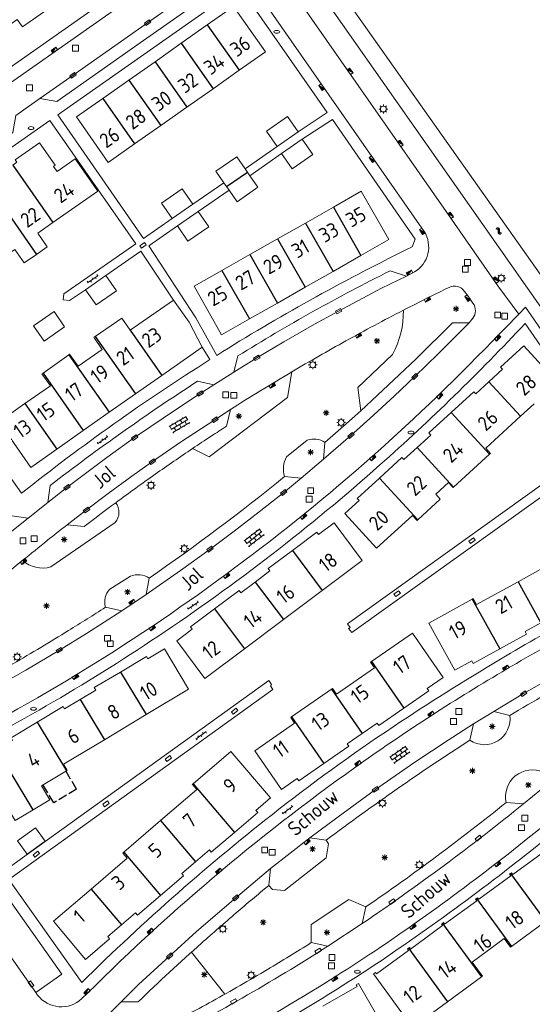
# Model space of a CAD drawing. Extents: x 168769 to 512904, y 516715 to 1559940.
# Tile 278 of 299: x 171478 to 171565, y 519909 to 520077. Entities that reach past the tile are written whole.
import ezdxf

# ---------------------------------------------------------------- set-up
doc = ezdxf.new("R2010")
doc.units = 0
doc.header["$MEASUREMENT"] = 0
doc.linetypes.add('OVERBOUW', pattern=[2, 1.5, -0.5])
doc.layers.get('0').update_dxf_attribs({"linetype": 'CONTINUOUS'})
for name, color, linetype, lineweight in [('B01_HOOFDGEBOUW', 10, 'CONTINUOUS', 0), ('B02_bijgebouw', 12, 'CONTINUOUS', 0), ('B07_scheidingsmuur', 14, 'CONTINUOUS', 25), ('B16_LUIFEL', 6, 'OVERBOUW', 25), ('Q04_wegmarkering', 7, 'CONTINUOUS', 0), ('Q21_LANTAARNPAAL', 7, 'CONTINUOUS', 18), ('Q23_kolk', 7, 'CONTINUOUS', 18), ('Q26_BOOM', 7, 'CONTINUOUS', 18), ('Q28_rioolput', 7, 'CONTINUOUS', 18), ('Q92_BRANDKRAAN', 7, 'CONTINUOUS', 0), ('Q97_TROTTOIRKOLK', 7, 'CONTINUOUS', 0), ('S02_symb_open_verh', 7, 'CONTINUOUS', 13), ('T09_INSTEEKSLOOT', 72, 'CONTINUOUS', 0), ('T51_CULTUURSCHEIDING', 3, 'CONTINUOUS', 0), ('V00_kant_verharding', 252, 'CONTINUOUS', 0)]:
    doc.layers.add(name, color=color, linetype=linetype, lineweight=lineweight)
for name, color, linetype in [('S05_Water', 132, 'CONTINUOUS'), ('Z02_Huisnummer', 253, 'CONTINUOUS'), ('Z06_STRAATNAAM', 7, 'CONTINUOUS')]:
    doc.layers.add(name, color=color, linetype=linetype)
doc.styles.add('ISOCP', font='isocp.shx', dxfattribs={"height": 1.8})

# ---------------------------------------------------------------- blocks, each defined once
blk = doc.blocks.new('Q92')
at = {"color": 0}
blk.add_ellipse((0, 0), major_axis=(-0.991, 0), ratio=0.499983, start_param=1.570796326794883, end_param=7.853981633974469, dxfattribs=at)
blk = doc.blocks.new('S026')
for p, q in [((0, 0), (4.4, 0)), ((0.2, 0.5), (0.2, 0)), ((1.2, 0), (1.2, -0.5)), ((2.2, 0.5), (2.2, 0)), ((3.2, 0), (3.2, -0.5)), ((4.2, 0.5), (4.2, 0))]:
    blk.add_line(p, q)
blk = doc.blocks.new('Q97')
blk.add_hatch(color=256).paths.add_polyline_path([(-1, 1), (-1, 0), (1, 1)])
blk.add_line((1, 1), (-1, 0))
at = {"color": 0}
for points in [[(-1, 0), (-1, 1), (1, 1), (1, 0), (-1, 0)], [(0, 0.8), (0, 1)]]:
    blk.add_lwpolyline(points, dxfattribs=at)
blk = doc.blocks.new('Q21')
at = {"color": 0}
for points in [[(-1.5, 0), (-1, 0)], [(-1.06, 1.06), (-0.71, 0.71)], [(0, 1.5), (0, 1)], [(1.06, 1.06), (0.71, 0.71)], [(1.5, 0), (1, 0)], [(-1.06, -1.06), (-0.71, -0.71)], [(0, -1.5), (0, -1)], [(1.06, -1.06), (0.71, -0.71)]]:
    blk.add_lwpolyline(points, dxfattribs=at)
blk.add_circle((0, 0), 1, dxfattribs=at)
blk = doc.blocks.new('Q28')
at = {"color": 0}
blk.add_lwpolyline([(1, 1), (1, -1), (-1, -1), (-1, 1)], close=True, dxfattribs=at)
blk = doc.blocks.new('Q23')
at = {"color": 0}
blk.add_lwpolyline([(0.99, -0.5), (-0.99, -0.5), (-0.99, 0.5), (0.99, 0.5), (0.99, -0.5)], dxfattribs=at)
blk = doc.blocks.new('S024')
at = {"color": 0}
for p, q in [((0, 1.2), (6.7, 1.2)), ((0, 0), (6.7, 0)), ((0.2, 1.2), (0.2, 0)), ((1.25, 1.5), (1.25, 1.2)), ((1.25, 0), (1.25, -1.2)), ((2.3, 1.2), (2.3, 0)), ((3.35, 1.5), (3.35, 1.2)), ((3.35, 0), (3.35, -1.2)), ((4.4, 1.2), (4.4, 0)), ((5.45, 1.5), (5.45, 1.2)), ((5.45, 0), (5.45, -1.2)), ((6.5, 1.2), (6.5, 0)), ((0, -1.2), (6.7, -1.2)), ((0.2, -1.2), (0.2, -1.5)), ((2.3, -1.2), (2.3, -1.5)), ((4.4, -1.2), (4.4, -1.5)), ((6.5, -1.2), (6.5, -1.5))]:
    blk.add_line(p, q, dxfattribs=at)
blk = doc.blocks.new('Q26')
at = {"color": 0}
for p, q in [((-1, 0), (1, 0)), ((-0.7, 0.7), (0.7, -0.7)), ((0.7, 0.7), (-0.7, -0.7)), ((0, 1), (0, -1))]:
    blk.add_line(p, q, dxfattribs=at)
blk = doc.blocks.new('S05')
at = {"color": 0}
for p, q in [((0.08, 0.3), (0.38, 0.59)), ((0.11, -0.19), (0.41, 0.09)), ((0.38, 0.59), (0.68, 0.71)), ((0.41, 0.09), (0.71, 0.21)), ((0.68, 0.71), (1.01, 0.62)), ((0.71, 0.21), (1.02, 0.12)), ((1.01, 0.62), (1.33, 0.37)), ((1.02, 0.12), (1.36, -0.12)), ((1.33, 0.37), (1.66, 0.13)), ((1.66, 0.13), (1.97, 0.04)), ((1.97, 0.04), (2.28, 0.16)), ((2.28, 0.16), (2.58, 0.44)), ((1.36, -0.12), (1.68, -0.37)), ((1.68, -0.37), (2, -0.46)), ((2, -0.46), (2.31, -0.33)), ((2.31, -0.33), (2.61, -0.05))]:
    blk.add_line(p, q, dxfattribs=at)

msp = doc.modelspace()

# ---------------------------------------------------------------- linework, layer by layer
at = {"layer": 'B01_HOOFDGEBOUW'}
for p, q in [((171481.79, 520016.48), (171486.21, 520019.6)), ((171481.61, 520016.36), (171481.79, 520016.48)), ((171551.84, 519997.01), (171551.74, 519996.92)), ((171492.26, 519953.89), (171499.38, 519958.18)), ((171485.28, 519949.7), (171485.28, 519949.69)), ((171489.05, 519916.41), (171489.05, 519916.41))]:
    msp.add_line(p, q, dxfattribs=at)
for points in [[(171441.08, 520051.43), (171441.94, 520050.2), (171447.4, 520054.02), (171445.11, 520057.31), (171446.69, 520058.41), (171447.55, 520057.17), (171459.66, 520065.63), (171458.8, 520066.86), (171460.37, 520067.96), (171462.68, 520064.66), (171468.15, 520068.49), (171467.27, 520069.74), (171469.6, 520071.37), (171470.48, 520070.12), (171475.95, 520073.93), (171475.06, 520075.19), (171477.39, 520076.82), (171478.27, 520075.56), (171483.74, 520079.36)], [(171515.27, 520068.14), (171519.73, 520071.28), (171514.28, 520079.03), (171509.82, 520075.89)], [(171509.82, 520075.89), (171505.36, 520072.75)], [(171505.36, 520072.75), (171500.9, 520069.61)], [(171500.9, 520069.61), (171496.44, 520066.47)], [(171510.81, 520065), (171515.27, 520068.14)], [(171496.44, 520066.47), (171491.98, 520063.34)], [(171506.34, 520061.87), (171510.81, 520065)], [(171491.98, 520063.34), (171487.51, 520060.2), (171492.92, 520052.43)], [(171501.88, 520058.73), (171506.34, 520061.87)], [(171497.42, 520055.6), (171501.88, 520058.73)], [(171483.44, 520042.16), (171491.12, 520047.54), (171487.25, 520053.05), (171484.18, 520050.9), (171483.59, 520051.74), (171483.86, 520051.93), (171481.17, 520055.76), (171477.05, 520052.87), (171477.33, 520052.46), (171476.63, 520051.97)], [(171492.92, 520052.43), (171497.42, 520055.6)], [(171536.02, 520036.53), (171540.77, 520039.24), (171536.08, 520047.49), (171531.33, 520044.78)], [(171531.33, 520044.78), (171526.57, 520042.08)], [(171480.66, 520036.72), (171482.51, 520038.02), (171480.88, 520040.36), (171483.44, 520042.16)], [(171526.57, 520042.08), (171521.82, 520039.39)], [(171521.82, 520039.39), (171517.07, 520036.69)], [(171474.6, 520035.92), (171476.96, 520037.58), (171478.58, 520035.27), (171480.66, 520036.72)], [(171517.07, 520036.69), (171512.31, 520033.99)], [(171531.27, 520033.83), (171536.02, 520036.53)], [(171512.31, 520033.99), (171507.55, 520031.28), (171512.26, 520023.02)], [(171526.52, 520031.13), (171531.27, 520033.83)], [(171521.77, 520028.42), (171526.52, 520031.13)], [(171502.03, 520016.06), (171508.93, 520020.9), (171506.73, 520025.15), (171504.06, 520028.9), (171496.65, 520023.79)], [(171517.01, 520025.72), (171521.77, 520028.42)], [(171490.68, 520022.72), (171495.23, 520025.86), (171496.65, 520023.79)], [(171512.26, 520023.02), (171517.01, 520025.72)], [(171486.21, 520019.6), (171486.32, 520019.67), (171487.76, 520017.63), (171491.88, 520020.5), (171490.45, 520022.57), (171490.68, 520022.72)], [(171571.17, 520013.09), (171563.82, 520021.13), (171559.85, 520017.47), (171560.18, 520017.12), (171557.87, 520015), (171555.61, 520012.92), (171555.27, 520013.28), (171551.42, 520009.76), (171547.62, 520006.27), (171547.95, 520005.9), (171545.64, 520003.79), (171543.36, 520001.7), (171543.02, 520002.07), (171539.17, 519998.55), (171535.37, 519995.08), (171535.7, 519994.71), (171533.27, 519992.48), (171538.68, 519986.58), (171544.81, 519992.16), (171545.61, 519991.29), (171545.73, 519991.4), (171549.57, 519994.93), (171548.78, 519995.82), (171550.94, 519997.8), (171551.74, 519996.92)], [(171483.05, 520014.31), (171481.61, 520016.36)], [(171497.57, 520012.92), (171502.03, 520016.06)], [(171478.7, 520011.26), (171483.05, 520014.31)], [(171493.1, 520009.78), (171497.57, 520012.92)], [(171478.7, 520011.26), (171474.23, 520008.12), (171479.69, 520000.36)], [(171551.84, 519997.01), (171557.96, 520002.61), (171558.12, 520002.76), (171557.31, 520003.63), (171563.27, 520009.09), (171565.6, 520011.22)], [(171488.63, 520006.64), (171493.1, 520009.78)], [(171484.16, 520003.5), (171488.63, 520006.64)], [(171479.69, 520000.36), (171484.16, 520003.5)], [(171569.95, 519984.83), (171562.88, 519980.85), (171555.77, 519976.96), (171555.17, 519977.98), (171555.03, 519977.9), (171547.61, 519973.8), (171552.06, 519965.74), (171554.94, 519967.33), (171555.18, 519966.89), (171559.72, 519969.41), (171564.27, 519971.93), (171564.03, 519972.37), (171566.74, 519973.87)], [(171499.38, 519958.18), (171506.61, 519962.53), (171502.51, 519969.4), (171499.69, 519967.7), (171499.43, 519968.12), (171494.98, 519965.45)], [(171494.98, 519965.45), (171490.54, 519962.78), (171490.79, 519962.35), (171488.13, 519960.75)], [(171488.13, 519960.75), (171485.47, 519959.14), (171485.21, 519959.56), (171480.76, 519956.88)], [(171480.76, 519956.88), (171476.33, 519954.21), (171476.56, 519953.79), (171473.91, 519952.19)], [(171485.77, 519948.59), (171485.89, 519948.66), (171485.28, 519949.7), (171492.26, 519953.89)], [(171473.91, 519952.19), (171471.25, 519950.59), (171470.98, 519951.02), (171466.38, 519948.24), (171471.54, 519939.67), (171475.78, 519942.23), (171477.06, 519940.11), (171480.08, 519941.95)], [(171480.08, 519941.95), (171482.94, 519943.65), (171481.51, 519946.04), (171485.77, 519948.59)], [(171567.41, 519934.9), (171561.94, 519930.9), (171561.74, 519931.17), (171561.57, 519931.05), (171561.4, 519930.93), (171561.6, 519930.65), (171556.13, 519926.66), (171555.93, 519926.93), (171555.75, 519926.8), (171555.58, 519926.68), (171555.78, 519926.41), (171550.31, 519922.41), (171550.12, 519922.68), (171549.95, 519922.55), (171549.78, 519922.43), (171549.97, 519922.16), (171544.5, 519918.16), (171544.3, 519918.43), (171544.13, 519918.31), (171543.96, 519918.19), (171544.16, 519917.91), (171538.69, 519913.92), (171538.5, 519914.19), (171538.16, 519913.94), (171544.8, 519904.79), (171550.79, 519909.15), (171556.61, 519913.41), (171556.79, 519913.53), (171555.03, 519915.95), (171560.47, 519919.95), (171561.54, 519918.49), (171561.7, 519918.62), (171561.71, 519918.62), (171567.37, 519922.73)], [(171529.53, 519908.42), (171535.4, 519911.78), (171535.24, 519912.07), (171535.6, 519912.28), (171541.23, 519902.48)]]:
    msp.add_lwpolyline(points, dxfattribs=at)
for points in [[(171507.23, 519972.74), (171506.95, 519973.14), (171511.06, 519976.22), (171515.24, 519979.35), (171515.54, 519978.96), (171517.96, 519980.78), (171520.5, 519982.69), (171520.22, 519983.09), (171524.34, 519986.18), (171528.52, 519989.31), (171528.81, 519988.92), (171531.45, 519990.89), (171536.24, 519984.48), (171529.43, 519979.38), (171522.8, 519974.42), (171516.16, 519969.4), (171509.39, 519964.34), (171504.61, 519970.76)], [(171525.17, 519947.27), (171525.45, 519946.86), (171529.72, 519949.82), (171533.97, 519952.77), (171533.7, 519953.17), (171536.25, 519954.95), (171538.8, 519956.73), (171539.09, 519956.32), (171543.36, 519959.28), (171547.63, 519962.23), (171547.34, 519962.64), (171550.06, 519964.53), (171544.81, 519972.09), (171537.83, 519967.25), (171537.68, 519967.14), (171538.34, 519966.15), (171531.86, 519961.64), (171531.18, 519962.61), (171531.01, 519962.5), (171524.18, 519957.78), (171524.04, 519957.69), (171524.7, 519956.7), (171517.91, 519951.97), (171522.45, 519945.4)], [(171489.05, 519916.41), (171483.57, 519922.9), (171490.01, 519928.4), (171496.17, 519933.66), (171495.41, 519934.55), (171495.57, 519934.7), (171501.85, 519940.08), (171508.03, 519945.37), (171507.26, 519946.28), (171507.39, 519946.39), (171513.84, 519951.88), (171520.58, 519943.96), (171518.08, 519941.84), (171518.41, 519941.46), (171514.45, 519938.08), (171510.5, 519934.71), (171510.18, 519935.08), (171507.82, 519933.07), (171505.46, 519931.05), (171505.78, 519930.67), (171501.82, 519927.3), (171497.88, 519923.94), (171497.56, 519924.33), (171495.19, 519922.3), (171492.83, 519920.29), (171493.14, 519919.91)]]:
    msp.add_lwpolyline(points, close=True, dxfattribs=at)
at = {"layer": 'B02_bijgebouw'}
for points in [[(171521.76, 520055.15), (171525.31, 520057.63), (171523.49, 520060.24), (171519.94, 520057.76), (171521.76, 520055.15)], [(171524.31, 520051.32), (171522.5, 520053.94), (171526.02, 520056.38), (171527.83, 520053.76), (171524.31, 520051.32)], [(171511.28, 520050.92), (171514.83, 520053.39)], [(171514.83, 520053.39), (171516.26, 520051.33), (171517.08, 520050.16), (171518.46, 520048.17)], [(171514.9, 520045.7), (171513.52, 520047.69), (171512.65, 520048.95), (171511.28, 520050.92)], [(171518.46, 520048.17), (171514.9, 520045.7)], [(171506.52, 520038.96), (171504.71, 520041.58), (171508.24, 520044.02), (171510.05, 520041.4), (171506.52, 520038.96)], [(171490.83, 520028.09), (171489.01, 520030.7), (171492.53, 520033.14), (171494.34, 520030.53), (171490.83, 520028.09)], [(171481.96, 520021.94), (171480.15, 520024.56), (171483.66, 520026.99), (171485.47, 520024.38), (171481.96, 520021.94)]]:
    msp.add_lwpolyline(points, dxfattribs=at)
for points in [[(171503.84, 520042.85), (171502.02, 520045.47), (171505.55, 520047.91), (171507.36, 520045.29)], [(171477.43, 519936.64), (171479.07, 519934.35), (171482.15, 519936.56), (171480.51, 519938.85)]]:
    msp.add_lwpolyline(points, close=True, dxfattribs=at)
at = {"layer": 'B07_scheidingsmuur'}
for points in [[(171509.82, 520075.89), (171515.27, 520068.14)], [(171505.36, 520072.75), (171510.81, 520065)], [(171500.9, 520069.61), (171506.34, 520061.87)], [(171496.44, 520066.47), (171501.88, 520058.73)], [(171491.98, 520063.34), (171497.42, 520055.6)], [(171476.63, 520051.97), (171483.44, 520042.16)], [(171513.1, 520048.3), (171516.67, 520050.75)], [(171472.21, 520048.87), (171480.66, 520036.72)], [(171531.33, 520044.78), (171536.02, 520036.53)], [(171526.57, 520042.08), (171531.27, 520033.83)], [(171521.82, 520039.39), (171526.52, 520031.13)], [(171517.07, 520036.69), (171521.77, 520028.42)], [(171512.31, 520033.99), (171517.01, 520025.72)], [(171496.65, 520023.79), (171502.03, 520016.06)], [(171490.68, 520022.72), (171497.57, 520012.92)], [(171486.21, 520019.6), (171493.1, 520009.78)], [(171481.79, 520016.48), (171488.63, 520006.64)], [(171557.87, 520015), (171563.27, 520009.09)], [(171478.7, 520011.26), (171484.16, 520003.5)], [(171551.42, 520009.76), (171557.96, 520002.61)], [(171545.64, 520003.79), (171551.84, 519997.01)], [(171539.17, 519998.55), (171545.73, 519991.4)], [(171524.34, 519986.18), (171529.43, 519979.38)], [(171517.96, 519980.78), (171522.8, 519974.42)], [(171562.88, 519980.85), (171566.74, 519973.87)], [(171555.03, 519977.9), (171559.72, 519969.41)], [(171511.06, 519976.22), (171516.16, 519969.4)], [(171537.83, 519967.25), (171543.36, 519959.28)], [(171494.98, 519965.45), (171499.38, 519958.18)], [(171531.01, 519962.5), (171536.25, 519954.95)], [(171488.13, 519960.75), (171492.26, 519953.89)], [(171480.76, 519956.88), (171485.77, 519948.59)], [(171524.18, 519957.78), (171529.72, 519949.82)], [(171480.08, 519941.95), (171473.91, 519952.19)], [(171507.39, 519946.39), (171514.45, 519938.08)], [(171501.85, 519940.08), (171507.82, 519933.07)], [(171495.57, 519934.7), (171501.82, 519927.3)], [(171561.57, 519931.05), (171568.25, 519921.89)], [(171490.01, 519928.4), (171495.19, 519922.3)], [(171555.75, 519926.8), (171561.71, 519918.62)], [(171549.95, 519922.55), (171556.61, 519913.41)], [(171544.13, 519918.31), (171550.79, 519909.15)]]:
    msp.add_lwpolyline(points, dxfattribs=at)
at = {"layer": 'B16_LUIFEL'}
msp.add_lwpolyline([(171485.66, 519948.52), (171487.5, 519945.44), (171483.63, 519943.13), (171481.79, 519946.21)], dxfattribs=at)
at = {"layer": 'Q04_wegmarkering'}
for points in [[(171509.05, 520082.92), (171499.64, 520076.26), (171486.92, 520067.3), (171481.27, 520063.34)], [(171543.79, 520033), (171539.52, 520030.94), (171532.22, 520027.04), (171528.11, 520024.79), (171522.88, 520021.78), (171518.26, 520019.06), (171514.37, 520016.64)], [(171554.48, 520025.06), (171549.19, 520019.73), (171545.22, 520015.87), (171541.7, 520012.54), (171537.53, 520008.7), (171534.31, 520005.83), (171529.64, 520001.77)], [(171510.93, 520014.44), (171508.59, 520012.98), (171504.37, 520010.21), (171500.19, 520007.36), (171497.42, 520005.47), (171492.67, 520002.05), (171485.87, 519996.96), (171482.61, 519994.38)], [(171485.91, 519990.57), (171489.2, 519993.1), (171492.9, 519995.9), (171496.94, 519998.86), (171500.45, 520001.36), (171505.27, 520004.65), (171511.12, 520008.51), (171513.75, 520010.25)], [(171525.83, 519998.54), (171522.86, 519996.09), (171518.66, 519992.78), (171514.39, 519989.49), (171510.28, 519986.42), (171505.26, 519982.77), (171499.4, 519978.69)], [(171479.24, 519991.73), (171474.48, 519987.9), (171471.68, 519985.57), (171466.46, 519981.02), (171462.34, 519977.32), (171458.25, 519973.49), (171452.66, 519968.12)], [(171495.22, 519975.9), (171489.23, 519972.03), (171484.58, 519969.18), (171478.85, 519965.79), (171474.63, 519963.35), (171471.24, 519961.47), (171465.86, 519958.58)], [(171588.6, 519974.93), (171583.33, 519972.37), (171577.11, 519969.17), (171570.64, 519965.66), (171563.79, 519961.76), (171558.69, 519958.7)], [(171555.25, 519956.58), (171550.91, 519953.84), (171545.24, 519950.06), (171538.51, 519945.4), (171532.12, 519940.74), (171527.3, 519937.12)], [(171520.62, 519931.9), (171514.67, 519926.91), (171507.95, 519921.19), (171503.39, 519916.98), (171498.06, 519912.1), (171495.11, 519909.17)], [(171470.7, 519924.69), (171480.54, 519910.76)]]:
    msp.add_lwpolyline(points, dxfattribs=at)
for points in [[(171563.74, 519942.94, -0.02119), (171536.26, 519922.52)], [(171530.4, 519918.66, -0.024812), (171500.68, 519901.67)]]:
    msp.add_lwpolyline(points, format="xyb", dxfattribs=at)
at = {"layer": 'T09_INSTEEKSLOOT'}
msp.add_lwpolyline([(171595.33, 519986.17), (171663.19, 519891), (171669.46, 519882.26, 0.753735), (171672.29, 519884.11), (171642.64, 519925.74), (171579.83, 520014.24), (171572.61, 520024.84), (171520.42, 520098.76), (171489.18, 520143.31), (171458.02, 520187.22), (171429.12, 520228.25), (171404.14, 520263.69, 0.69468), (171401.53, 520262), (171405.25, 520256.67), (171425.99, 520227.15), (171429.58, 520222.62), (171470.52, 520164.21), (171494.78, 520129.56), (171523.01, 520090.1), (171566.71, 520027.7)], format="xyb", close=True, dxfattribs=at)
at = {"layer": 'T51_CULTUURSCHEIDING'}
for points in [[(171543.27, 520027.2, -0.131519), (171541.41, 520019.65)], [(171529.86, 520004.61, 0.259808), (171526.87, 520004.99)], [(171523.34, 520002.17, 0.205958), (171523.01, 519998.82)], [(171494.12, 519990.98, 0.342591), (171494.22, 519994.35, 0.342591)], [(171478.29, 519984.48, 0.248457), (171483.12, 519983.38)], [(171499.91, 519981.49, 0.245386), (171496.71, 519981.81)], [(171493.16, 519979.6, 0.248932), (171492.44, 519976.5)], [(171554.61, 519953.82, 0.652452), (171561.43, 519958.02)], [(171567.12, 519948.37, 0.614024), (171560.81, 519943.17)]]:
    msp.add_lwpolyline(points, format="xyb", dxfattribs=at)
for points in [[(171541.41, 520019.65), (171535.51, 520013.98), (171535.99, 520010.04)], [(171507.3, 520003.59), (171510.13, 520002.16), (171523.49, 520012.28), (171524.25, 520016.69)], [(171526.87, 520004.99), (171523.34, 520002.17)], [(171483.12, 519983.38), (171494.12, 519990.98)], [(171496.71, 519981.81), (171493.16, 519979.6)], [(171520.3, 519929.02), (171520.96, 519928.35), (171523, 519928.17), (171530.11, 519933.76), (171530.49, 519936.14), (171530.09, 519936.74)], [(171536.84, 519925.35), (171533.95, 519926.62), (171527.55, 519922.34), (171527.53, 519919.26)], [(171512.82, 519910.48), (171507.11, 519917.63)]]:
    msp.add_lwpolyline(points, dxfattribs=at)
at = {"layer": 'V00_kant_verharding'}
for p, q in [((171515.84, 520093.83), (171464.88, 520058.06)), ((171550.55, 520044.06), (171515.84, 520093.83))]:
    msp.add_line(p, q, dxfattribs=at)
for points in [[(171396.75, 520020.43), (171400.38, 520015.4), (171449.97, 520050.23), (171447.4, 520054.02), (171462.68, 520064.66), (171465.27, 520060.98), (171488.21, 520077.08), (171514.81, 520095.75), (171516.05, 520093.98)], [(171510.67, 520084.05), (171509.99, 520083.59), (171509.05, 520082.92), (171508.58, 520080.02), (171498.37, 520072.84), (171484.13, 520062.83), (171481.27, 520063.34), (171477.13, 520060.44), (171476.64, 520057.55), (171466.95, 520050.76), (171452.21, 520040.44), (171449.35, 520040.92), (171445.23, 520038.02), (171444.72, 520035.14), (171428.81, 520023.97), (171418.67, 520016.85), (171415.8, 520017.35), (171414.73, 520016.59), (171413.39, 520015.64)], [(171546.83, 520040.62), (171517.67, 520082.45)], [(171484.29, 520060.54), (171514.8, 520081.99), (171515.7, 520081.87)], [(171530.28, 520060.96), (171515.68, 520081.85)], [(171498.95, 520039.46), (171484.29, 520060.54)], [(171525.31, 520057.63), (171530.28, 520060.96)], [(171449.67, 520036.23), (171482.96, 520059.6)], [(171482.96, 520059.6), (171497.61, 520038.53)], [(171526.02, 520056.38), (171531.15, 520059.74)], [(171545.29, 520039.34), (171531.15, 520059.74)], [(171516.26, 520051.33), (171521.76, 520055.15)], [(171517.08, 520050.16), (171522.5, 520053.94)], [(171507.36, 520045.29), (171512.65, 520048.95)], [(171508.24, 520044.02), (171513.52, 520047.69)], [(171498.95, 520039.46), (171503.84, 520042.85)], [(171499.83, 520038.2), (171504.71, 520041.58)], [(171544.75, 520038), (171545.27, 520039.34)], [(171485.32, 520030), (171497.61, 520038.53)], [(171492.53, 520033.14), (171498.49, 520037.27)], [(171498.49, 520037.27), (171504.06, 520028.9)], [(171507.84, 520025.92), (171499.83, 520038.2)], [(171486.31, 520028.83), (171489.01, 520030.7)], [(171553.71, 520030.38), (171554.43, 520029.41), (171555.14, 520028.41)], [(171485.32, 520030), (171485.23, 520028.96), (171486.31, 520028.83)], [(171562.99, 520026.5), (171564.11, 520027.71), (171567.3, 520023.12), (171575.12, 520011.77), (171586.86, 519994.88), (171594.72, 519983.65)], [(171507.84, 520025.92), (171511.43, 520019.49)], [(171551.64, 520025.03), (171554.48, 520025.06), (171555.11, 520025.82)], [(171529.86, 520004.61), (171533.03, 520007.39), (171535.99, 520010.04), (171545.39, 520018.84), (171551.64, 520025.03)], [(171508.93, 520020.9), (171510.27, 520018.76)], [(171512.44, 520020.13), (171511.43, 520019.49)], [(171478.13, 519995.95), (171465.22, 520014.18)], [(171513.08, 520007.39), (171513.75, 520010.25)], [(171485.91, 519990.57), (171488.81, 519990.26)], [(171520.29, 519963.99), (171475.02, 519931.39)], [(171520.29, 519963.99), (171520.79, 519963.3), (171520.57, 519963.1), (171520.98, 519962.48), (171475.96, 519930.06), (171488.4, 519912.45)], [(171567.12, 519948.37), (171566.82, 519945.48), (171563.74, 519942.94), (171560.81, 519943.17)], [(171520.62, 519931.9), (171527.3, 519937.12)], [(171470.7, 519924.69), (171475.14, 519927.82), (171484.97, 519913.87), (171480.54, 519910.76), (171480.87, 519910.29)], [(171536.84, 519925.35), (171536.26, 519922.52), (171530.4, 519918.66), (171527.53, 519919.26)], [(171488.38, 519909.66), (171489.46, 519910.71)], [(171489.74, 519903.78), (171495.11, 519909.17), (171498.01, 519909.16)]]:
    msp.add_lwpolyline(points, dxfattribs=at)
for points in [[(171550.55, 520044.06), (171559.4, 520031.38), (171562.99, 520026.5), (171558.46, 520021.93, -0.042913), (171512.96, 519982.09)], [(171546.83, 520040.62, -0.420455), (171545.18, 520033.73)], [(171512.44, 520020.13, -0.025518), (171544.75, 520038)], [(171449.25, 519964.75), (171452.66, 519968.12), (171452.68, 519971.01, -0.022527), (171476.45, 519992.1), (171479.24, 519991.73), (171482.61, 519994.38), (171483, 519997.28, -0.020338), (171508.16, 520015.08), (171510.93, 520014.44), (171514.37, 520016.64), (171515.01, 520019.4, -0.0226), (171541.01, 520033.93), (171543.79, 520033), (171545.18, 520033.73)], [(171513.75, 520010.25, -0.008166), (171524.25, 520016.69, -0.007022), (171533.45, 520021.95, -0.007385), (171543.27, 520027.2, -0.00326), (171547.6, 520029.39, -0.003989), (171551.06, 520031.09)], [(171551.06, 520031.09, -0.388569), (171553.71, 520030.38)], [(171555.14, 520028.41, -0.337574), (171555.11, 520025.82)], [(171488.4, 519912.45, -0.029431), (171522.03, 519942.02, -0.019793), (171542.86, 519956.99, -0.012021), (171560.68, 519968.15, -0.014746), (171574.37, 519975.74, -0.01046), (171592.14, 519984.45), (171586.54, 519992.48), (171578.64, 520003.83), (171534.45, 519972.18), (171533.93, 519972.89), (171534.17, 519973.07), (171533.72, 519973.7), (171577.71, 520005.18), (171564.05, 520024.95, -0.023257), (171539.26, 520000.79, -0.034226), (171501.37, 519971.52, -0.032039), (171462.57, 519949.02)], [(171478.13, 519995.95, -0.027622), (171510.27, 520018.76)], [(171488.81, 519990.26, -0.004989), (171494.22, 519994.35, -0.00608), (171500.91, 519999.2, -0.005707), (171507.3, 520003.59, -0.002839), (171510.51, 520005.73, -0.002253), (171513.08, 520007.39)], [(171492.44, 519976.5), (171495.22, 519975.9), (171499.4, 519978.69), (171499.91, 519981.49, 0.020469), (171523.01, 519998.82), (171525.83, 519998.54), (171529.64, 520001.77), (171529.86, 520004.61)], [(171451.39, 519959.65, -0.009453), (171459.73, 519967.91, -0.004199), (171470.33, 519977.7, -0.016121), (171478.29, 519984.48, 0.003955), (171482.55, 519987.93, -0.011399), (171485.91, 519990.57)], [(171512.96, 519982.09, -0.044487), (171460.5, 519950.17)], [(171588.27, 519980.45, 0.022596), (171561.73, 519966.45, 0.020634), (171536.5, 519950.21, 0.042625), (171489.46, 519910.71)], [(171466.75, 519961.32, 0.00789), (171476.64, 519966.84, 0.00665), (171486.16, 519972.54, 0.005788), (171492.44, 519976.5)], [(171561.43, 519958.02, -0.013555), (171573.64, 519964.99, -0.000127), (171581.17, 519969.01, -0.014044), (171587.67, 519972.25)], [(171520.3, 519929.02), (171520.62, 519931.9), (171527.3, 519937.12), (171530.09, 519936.74, -0.017699), (171554.61, 519953.82), (171555.25, 519956.58), (171558.69, 519958.7), (171561.43, 519958.02, -0.000002), (171561.44, 519958.02)], [(171560.81, 519943.17, -0.018929), (171536.84, 519925.35)], [(171537.4, 519917.16, 0.023458), (171567.55, 519939.52)], [(171538.48, 519915.52, 0.023136), (171568.85, 519938.02)], [(171498.01, 519909.16, -0.009176), (171508.82, 519919.17, -0.004876), (171514.72, 519924.32, -0.004188), (171520.3, 519929.02)], [(171501.61, 519904.43, 0.007378), (171510.69, 519909.28, 0.008225), (171520.09, 519914.7, 0.006021), (171527.53, 519919.26)], [(171497.41, 519894.34, 0.031339), (171537.4, 519917.16)], [(171501.33, 519894.11, 0.029938), (171538.48, 519915.52)], [(171480.87, 519910.29, 0.441406), (171488.38, 519909.66)]]:
    msp.add_lwpolyline(points, format="xyb", dxfattribs=at)

# ---------------------------------------------------------------- block references
at = {"layer": 'Q21_LANTAARNPAAL', "xscale": 0.5, "yscale": 0.5}
for p in [(171539.85, 520061.53), (171559.98, 520032.66), (171527.8, 520017.88), (171532.64, 520008.02), (171500.21, 519997.31), (171505.89, 519986.51), (171477.37, 519968.02), (171539.69, 519943.07), (171546, 519932.55), (171512.47, 519921.6), (171517.29, 519913.7)]:
    msp.add_blockref('Q21', p, dxfattribs=at)
at = {"layer": 'Q23_kolk'}
for p, xscale, yscale, rotation in [((171499.64, 520076.26), 0.5, 0.5, 35.29724061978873), ((171486.92, 520067.3), 0.5, 0.5, 35.161095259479), ((171498.86, 520038.28), 0.4999999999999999, 0.4999999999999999, 35.70044659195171), ((171532.22, 520027.04), 0.4999999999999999, 0.4999999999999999, 28.0948878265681), ((171518.26, 520019.06), 0.5, 0.5, 30.52404314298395), ((171545.22, 520015.87), 0.5, 0.5, 223.2946749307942), ((171508.59, 520012.98), 0.4999999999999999, 0.4999999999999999, 31.96360000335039), ((171511.12, 520008.51), 0.5, 0.5, 33.41720848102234), ((171497.42, 520005.47), 0.5, 0.5, 34.22078820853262), ((171534.31, 520005.83), 0.4999999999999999, 0.4999999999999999, 220.9960230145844), ((171500.45, 520001.36), 0.5, 0.5, 34.31122425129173), ((171485.87, 519996.96), 0.5, 0.5, 36.79023959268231), ((171522.86, 519996.09), 0.5, 0.5, 218.2999043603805), ((171489.2, 519993.1), 0.5, 0.5, 37.08249696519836), ((171554.99, 519987.87), 0.5, 0.5, 36.71248237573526), ((171510.28, 519986.42), 0.5, 0.5, 216.0877261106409), ((171542.21, 519978.82), 0.5, 0.5, 36.74310550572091), ((171484.58, 519969.18), 0.5, 0.5, 210.5991022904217), ((171563.79, 519961.76), 0.5, 0.5, 33.75164276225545), ((171514.47, 519958.78), 0.5, 0.5, 37.09226555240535), ((171503.18, 519950.68), 0.5, 0.5, 36.0315193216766), ((171538.51, 519945.4), 0.5, 0.5, 33.75164276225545), ((171492.54, 519942.95), 0.4999999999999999, 0.4999999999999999, 34.7189833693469), ((171556.07, 519937.1), 0.4999999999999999, 0.4999999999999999, 37.39732038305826), ((171480.64, 519934.36), 0.5, 0.5, 36.80590286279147), ((171514.67, 519926.91), 0.4999999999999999, 0.4999999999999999, 39.9170431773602), ((171541.35, 519926.27), 0.4999999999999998, 0.4999999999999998, 216.0888890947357), ((171528.74, 519917.85), 0.5, 0.5, 33.70595653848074), ((171503.39, 519916.98), 0.5, 0.5, 42.75272188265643), ((171479.74, 519912.22), 0.5, 0.5, 125.2644302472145), ((171514.3, 519909.23), 0.4999999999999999, 0.4999999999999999, 210.0240935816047)]:
    msp.add_blockref('Q23', p, dxfattribs=dict(at, xscale=xscale, yscale=yscale, rotation=rotation))
at = {"layer": 'Q26_BOOM', "xscale": 0.5, "yscale": 0.5}
for p in [(171552.25, 520027.42), (171538.76, 520021.95), (171530.11, 520009.68), (171515.21, 520009.13), (171527.45, 520002.97), (171485.39, 519988.05), (171496.19, 519979.11), (171482.37, 519976.74), (171558.42, 519956.14), (171555.04, 519948.57), (171564.58, 519946.17), (171527.78, 519935.25), (171540.08, 519933.8), (171519.36, 519922.73), (171530.23, 519920.99), (171509.3, 519913.8)]:
    msp.add_blockref('Q26', p, dxfattribs=at)
at = {"layer": 'Q28_rioolput', "xscale": 0.5, "yscale": 0.5}
for p in [(171487.32, 520071.92), (171479.48, 520065.15), (171554.21, 520035.35), (171553.83, 520034.2), (171559.35, 520026.38), (171560.56, 520026.17), (171512.95, 520012.74), (171514.35, 520012.66), (171527.45, 519996.41), (171527.18, 519994.95), (171478.36, 519987.85), (171480.28, 519988.2), (171492.8, 519971.19), (171493.26, 519970.29), (171552.74, 519958.71), (171551.83, 519957.01), (171563.99, 519940.52), (171563.42, 519938.88), (171519.61, 519935.06), (171520.87, 519934.68), (171531.08, 519916.74), (171531.02, 519915.31)]:
    msp.add_blockref('Q28', p, dxfattribs=at)
at = {"layer": 'Q92_BRANDKRAAN', "xscale": 0.5, "yscale": 0.5}
for p in [(171521.67, 520074.71), (171479.75, 520058.29), (171544.57, 520006.32), (171480.18, 519959.18), (171535.42, 519914.29)]:
    msp.add_blockref('Q92', p, dxfattribs=at)
at = {"layer": 'Q97_TROTTOIRKOLK'}
for p, xscale, yscale, rotation in [((171483.86, 520071.38), 0.5, 0.5, 35.18422788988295), ((171533.98, 520067.83), 0.5, 0.5, 304.8871067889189), ((171529.54, 520065.41), 0.5, 0.5, 125.173028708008), ((171542.56, 520055.52), 0.5, 0.5, 305.0008245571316), ((171538.11, 520053.12), 0.5, 0.5, 124.9178627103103), ((171551.12, 520043.24), 0.4999999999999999, 0.4999999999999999, 304.9721249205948), ((171546.69, 520040.81), 0.5, 0.5, 123.2622851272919), ((171544.43, 520033.34), 0.5, 0.5, 27.56412078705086), ((171558.83, 520032.2), 0.5, 0.5, 304.8220967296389), ((171547.26, 520029.23), 0.5000000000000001, 0.5000000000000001, 206.4984419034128), ((171554.43, 520029.41), 0.5, 0.5, 125.6581916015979), ((171535.51, 520023.08), 0.4999999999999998, 0.4999999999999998, 208.897348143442), ((171559.17, 520022.64), 0.5, 0.5, 225.1784240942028), ((171520.77, 520014.6), 0.5, 0.5, 210.8661533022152), ((171549.3, 520012.75), 0.5, 0.5, 224.0897930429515), ((171537.89, 520002.2), 0.5, 0.5, 221.5853439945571), ((171526.08, 519992.21), 0.4999999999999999, 0.4999999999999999, 218.8866853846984), ((171478.3, 519984.49), 0.4999999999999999, 0.4999999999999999, 219.7322604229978), ((171512.96, 519982.09), 0.4999999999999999, 0.4999999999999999, 216.000203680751), ((171497.12, 519977.17), 0.4999999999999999, 0.4999999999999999, 33.80654532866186), ((171500.31, 519973.19), 0.5, 0.5, 213.6419099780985), ((171560.87, 519965.94), 0.5, 0.5, 30.50956725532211), ((171487.21, 519964.83), 0.5000000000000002, 0.5000000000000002, 211.3774933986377), ((171548.12, 519958.05), 0.5, 0.5, 33.34727873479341), ((171535.68, 519949.63), 0.5, 0.5, 35.09011521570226), ((171526.69, 519936.65), 0.5, 0.5, 217.9318351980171), ((171559.2, 519932.88), 0.5, 0.5, 217.3257811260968), ((171511.92, 519931.28), 0.5, 0.5, 39.56777945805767), ((171500.24, 519921.01), 0.5, 0.5, 42.06780718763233), ((171544.73, 519922.2), 0.5, 0.5, 215.0999699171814), ((171531.4, 519913.3), 0.4999999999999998, 0.4999999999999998, 212.3616635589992), ((171489.46, 519910.71), 0.5, 0.5, 44.92316276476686)]:
    msp.add_blockref('Q97', p, dxfattribs=dict(at, xscale=xscale, yscale=yscale, rotation=rotation))
at = {"layer": 'S02_symb_open_verh'}
for name, p, xscale, yscale, rotation in [('S026', (171489.4, 520031.88), 0.5, 0.5, 34.21356288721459), ('S024', (171503.64, 520006.82), 0.4999999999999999, 0.4999999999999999, 31.49916529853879), ('S026', (171491.07, 520004.4), 0.5, 0.5, 35.27416182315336), ('S024', (171516.49, 519987.34), 0.5, 0.5, 38.1402273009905), ('S026', (171506.5, 519976.15), 0.5, 0.5, 35.47881022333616), ('S026', (171509.62, 519955.3), 0.4999999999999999, 0.4999999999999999, 215.7539886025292), ('S024', (171541.28, 519950.4), 0.4999999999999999, 0.4999999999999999, 35.15454610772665), ('S026', (171522.65, 519941.22), 0.4999999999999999, 0.4999999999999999, 37.43654063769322)]:
    msp.add_blockref(name, p, dxfattribs=dict(at, xscale=xscale, yscale=yscale, rotation=rotation))
at = {"layer": 'S05_Water', "xscale": 0.5, "yscale": 0.5, "rotation": 306.4612219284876}
msp.add_blockref('S05', (171559.08, 520041.25), dxfattribs=at)

# ---------------------------------------------------------------- texts
at = {"layer": 'Z02_Huisnummer', "style": 'ISOCP'}
for s, rotation, p in [('36', 35.1022, (171514.85, 520070.32)), ('34', 35.1022, (171510.38, 520067.23)), ('32', 35.1022, (171505.96, 520064.1)), ('30', 35.1022, (171501.47, 520061.01)), ('28', 35.1022, (171497.03, 520057.89)), ('26', 35.1022, (171492.57, 520054.75)), ('24', 35.0408, (171484.78, 520045.34)), ('22', 35.0361, (171479.08, 520041.16)), ('35', 29.5966, (171534.39, 520041.24)), ('33', 29.5966, (171529.8, 520038.63)), ('31', 29.5966, (171525.14, 520035.96)), ('29', 29.5966, (171520.3, 520033.21)), ('27', 29.5966, (171515.54, 520030.49)), ('25', 29.5966, (171510.8, 520027.78)), ('23', 35.0832, (171499.77, 520020.64)), ('21', 35.0832, (171495.43, 520017.6)), ('19', 35.0832, (171491.03, 520014.5)), ('17', 35.0832, (171486.68, 520011.44)), ('28', 42.4835, (171563.88, 520012.43)), ('15', 35.0832, (171481.85, 520008.04)), ('26', 42.4835, (171557.34, 520006.43)), ('13', 35.0832, (171477.88, 520005.18)), ('24', 42.473, (171551.42, 520000.99)), ('22', 42.5445, (171545.24, 519995.32)), ('20', 42.3662, (171538.79, 519989.4)), ('18', 36.8467, (171530.05, 519982.34)), ('16', 36.8467, (171522.82, 519976.93)), ('21', 28.9829, (171559.85, 519975.25)), ('14', 37.0902, (171517.23, 519972.71)), ('19', 28.9829, (171551.98, 519970.89)), ('12', 36.7425, (171510.16, 519967.42)), ('17', 34.7521, (171542.64, 519964.92)), ('10', 31.0533, (171499.32, 519960.48)), ('15', 34.7521, (171535.42, 519959.86)), ('8', 31.0533, (171493.75, 519957.16)), ('13', 34.7521, (171528.73, 519955.22)), ('6', 31.0613, (171486.87, 519953.03)), ('11', 34.7521, (171522.14, 519950.64)), ('4', 30.9344, (171480.07, 519948.96)), ('9', 40.3754, (171513.87, 519944.59)), ('7', 40.9782, (171507.02, 519938.64)), ('5', 40.5878, (171501.11, 519933.51)), ('3', 40.482, (171494.85, 519928.07)), ('1', 40.482, (171488.34, 519922.42)), ('18', 36.1509, (171561.85, 519921.34)), ('16', 36.1509, (171556.44, 519917.38)), ('14', 36.1509, (171550.36, 519912.94)), ('12', 36.1509, (171544.45, 519908.63))]:
    msp.add_text(s, height=2.5, rotation=rotation, dxfattribs=at).set_placement(p)
at = {"layer": 'Z06_STRAATNAAM', "style": 'ISOCP'}
for s, rotation, p in [('Jol', 40.1626, (171491.47, 519996.56)), ('Jol', 41.8848, (171506.5, 519979.16)), ('Schouw', 40.357, (171524.85, 519937.28)), ('Schouw', 41.6551, (171544.18, 519923.18))]:
    msp.add_text(s, height=2.5, rotation=rotation, dxfattribs=at).set_placement(p)

doc.saveas('drawing.dxf')
